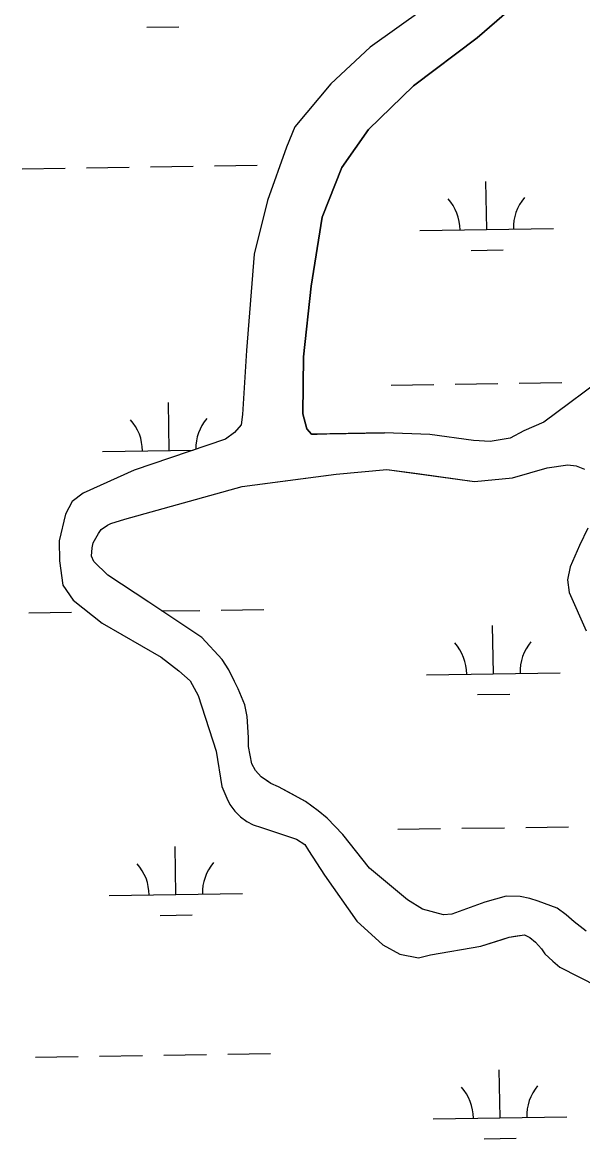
# Model space of a CAD drawing. Extents: x 3807117 to 3845308, y 337856 to 363736.
# Drawn here: x 3834455 to 3834875, y 356007 to 356843 of the extents above; entities that cross this region are included whole.
import ezdxf

# ---------------------------------------------------------------- set-up
doc = ezdxf.new("R2010")
doc.units = 0
doc.layers.add('V-TOPO-SHOR', color=7, linetype='Continuous')
doc.layers.add('V-WETL-SWMP', color=7, linetype='Continuous')

msp = doc.modelspace()

# ---------------------------------------------------------------- linework, layer by layer
at = {"layer": 'V-TOPO-SHOR'}
for points in [[(3835093.59, 357058.23), (3835016.65, 357054.41), (3834965.56, 357058.45), (3834935.88, 357058.83), (3834910.05, 357050.43), (3834889.06, 357034.86), (3834876.67, 357007.52), (3834865.91, 356954.19), (3834851.83, 356909.11), (3834838.54, 356875.51), (3834819.29, 356852.17), (3834795.3, 356831.33), (3834747.71, 356795.38), (3834714.1, 356762.88), (3834693.93, 356734.31), (3834679.16, 356697.03), (3834670.96, 356645.32), (3834665.39, 356592.63), (3834664.8, 356549.94), (3834667.66, 356538.55), (3834671.39, 356534.47), (3834675.55, 356534.57), (3834682.83, 356534.73), (3834726.01, 356535.71)], [(3834775.23, 356867.31), (3834715.31, 356824.32), (3834685.74, 356797.1), (3834658.89, 356764.75), (3834652.47, 356749.51), (3834638.28, 356709.64), (3834628.26, 356669.33), (3834622.61, 356597.38), (3834619.53, 356549.43), (3834618.66, 356541.6), (3834613.59, 356535.77), (3834606.94, 356530.93), (3834538.25, 356507.52), (3834500.12, 356490.52), (3834491.93, 356484.09), (3834486.95, 356474.61), (3834482.19, 356454.72), (3834482.53, 356439.64), (3834485.02, 356421.48), (3834492.57, 356410.2), (3834514.29, 356393), (3834558.59, 356367.46), (3834571.83, 356357.35), (3834580.33, 356349.73), (3834586.3, 356338.94), (3834599.74, 356297.09), (3834603.98, 356270.64), (3834607.82, 356261.88), (3834610.01, 356257.25), (3834613.77, 356252.13), (3834618.02, 356248.06), (3834622.79, 356244.52), (3834627.53, 356242.03), (3834633.82, 356240.09), (3834660.04, 356231.31), (3834666.37, 356227.29), (3834669.08, 356222.67), (3834680.95, 356204.2), (3834705.14, 356169.88), (3834724.8, 356152.11), (3834737.45, 356145.11), (3834751.57, 356142.31), (3834760.36, 356144.59), (3834798.21, 356151.17), (3834814.23, 356156.22), (3834819.39, 356157.89), (3834823.54, 356158.51), (3834827.17, 356159.11), (3834830.8, 356159.71), (3834835.01, 356157.73), (3834839.25, 356154.18), (3834843.54, 356149.07), (3834846.22, 356145.49), (3834852.07, 356139.9), (3834857.38, 356135.34), (3834885.81, 356120.88)], [(3835013.88, 356626.33), (3834979.81, 356627.77), (3834968.91, 356627), (3834962.72, 356624.78), (3834949.84, 356619.29), (3834929.44, 356601.14), (3834895.06, 356580.6), (3834845.45, 356543.59), (3834830.52, 356537.01), (3834820.24, 356531.58), (3834805.21, 356529.16), (3834792.71, 356529.92), (3834759.85, 356534.38), (3834726.01, 356535.71)], [(3834877.06, 356162.32), (3834868.06, 356169.41), (3834862.22, 356174.48), (3834855.33, 356179.53), (3834841.16, 356184.93), (3834834.87, 356186.87), (3834827.55, 356188.27), (3834817.14, 356188.55), (3834801.11, 356184.02), (3834776.33, 356175.14), (3834770.1, 356174.47), (3834754.39, 356178.8), (3834743.3, 356185.84), (3834714.65, 356209.65), (3834694.83, 356234.7), (3834683.1, 356246.93), (3834676.21, 356252.5), (3834666.68, 356259.57), (3834654.03, 356266.57), (3834646.66, 356270.56), (3834640.88, 356273.04), (3834637.18, 356275.55), (3834633.48, 356278.07), (3834629.21, 356282.66), (3834626.49, 356287.8), (3834624.11, 356300.76), (3834623.96, 356307.52), (3834623.09, 356323.12), (3834621.33, 356331.92), (3834616.38, 356343.78), (3834613.65, 356349.45), (3834609.28, 356358.19), (3834604.43, 356365.89), (3834588.96, 356382.2), (3834549.33, 356408.88), (3834518.68, 356429.01), (3834508.05, 356439.18), (3834506.39, 356443.3), (3834506.77, 356449.55), (3834507.73, 356453.22), (3834511.73, 356460.08), (3834513.75, 356463.24), (3834518.35, 356466.47), (3834520.93, 356467.57), (3834531.27, 356470.93), (3834619.19, 356495.3), (3834647.73, 356499.07), (3834689.76, 356504.7), (3834727.67, 356508.16)], [(3834727.67, 356508.16), (3834750.63, 356505.04), (3834793.41, 356499.25), (3834821.95, 356501.97), (3834847.79, 356509.32), (3834863.34, 356511.75), (3834869.6, 356510.85), (3834873.27, 356509.38), (3834875.9, 356508.4)], [(3834878.45, 356464.25), (3834871.99, 356451.1), (3834865.07, 356435.34), (3834863.21, 356425.41), (3834864.46, 356416.08), (3834877.08, 356387.24)]]:
    msp.add_lwpolyline(points, dxfattribs=at)
at = {"layer": 'V-WETL-SWMP'}
for p, q in [((3834547.81, 356839.41), (3834571.8, 356839.77)), ((3834454.54, 356733.37), (3834486.54, 356733.85)), ((3834502.53, 356734.08), (3834534.53, 356734.56)), ((3834550.53, 356734.8), (3834582.53, 356735.28)), ((3834598.52, 356735.52), (3834630.52, 356736)), ((3834802.58, 356687.83), (3834802.04, 356723.83)), ((3834752.58, 356687.08), (3834852.57, 356688.58)), ((3834790.81, 356672.22), (3834814.81, 356672.58)), ((3834730.91, 356571.31), (3834762.9, 356571.79)), ((3834778.9, 356572.03), (3834810.9, 356572.51)), ((3834826.9, 356572.75), (3834858.89, 356573.23)), ((3834564.56, 356522.39), (3834564.02, 356558.38)), ((3834514.56, 356521.64), (3834582.66, 356522.66)), ((3834603.51, 356402.89), (3834635.5, 356403.36)), ((3834459.52, 356400.73), (3834491.52, 356401.21)), ((3834559.22, 356402.22), (3834587.51, 356402.65)), ((3834807.56, 356355.19), (3834807.02, 356391.19)), ((3834757.57, 356354.45), (3834857.56, 356355.94)), ((3834795.79, 356339.59), (3834819.79, 356339.95)), ((3834735.89, 356238.68), (3834767.89, 356239.16)), ((3834783.88, 356239.4), (3834815.88, 356239.87)), ((3834831.88, 356240.11), (3834863.88, 356240.59)), ((3834569.54, 356189.75), (3834569, 356225.74)), ((3834519.55, 356189), (3834619.53, 356190.5)), ((3834557.77, 356174.14), (3834581.77, 356174.5)), ((3834512.5, 356068.81), (3834544.5, 356069.29)), ((3834560.5, 356069.53), (3834592.49, 356070.01)), ((3834608.49, 356070.25), (3834640.49, 356070.73)), ((3834464.51, 356068.09), (3834496.5, 356068.57)), ((3834812.54, 356022.56), (3834812, 356058.55)), ((3834762.55, 356021.81), (3834862.54, 356023.31)), ((3834800.78, 356006.95), (3834824.77, 356007.31))]:
    msp.add_line(p, q, dxfattribs=at)
for points in [[(3834775.23, 356867.31), (3834715.31, 356824.32), (3834685.74, 356797.1), (3834658.89, 356764.75), (3834652.47, 356749.51), (3834638.28, 356709.63), (3834628.26, 356669.33), (3834622.61, 356597.38), (3834619.53, 356549.43), (3834618.66, 356541.6), (3834613.59, 356535.77), (3834606.94, 356530.93), (3834538.25, 356507.52), (3834500.12, 356490.52), (3834491.94, 356484.09), (3834486.95, 356474.61), (3834482.19, 356454.72), (3834482.53, 356439.64), (3834485.02, 356421.48), (3834492.57, 356410.2), (3834514.29, 356393), (3834558.59, 356367.46), (3834571.83, 356357.35), (3834580.33, 356349.73), (3834586.3, 356338.94), (3834599.74, 356297.09), (3834603.98, 356270.64), (3834607.82, 356261.88), (3834610.01, 356257.24), (3834613.77, 356252.12), (3834618.02, 356248.06), (3834622.79, 356244.52), (3834627.53, 356242.03), (3834633.81, 356240.09), (3834660.04, 356231.31), (3834666.37, 356227.29), (3834669.08, 356222.67), (3834680.95, 356204.2), (3834705.14, 356169.88), (3834724.8, 356152.11), (3834737.45, 356145.11)], [(3834665.39, 356592.63), (3834670.96, 356645.32), (3834679.16, 356697.03), (3834693.93, 356734.31), (3834714.1, 356762.87), (3834747.72, 356795.38), (3834795.3, 356831.33), (3834819.29, 356852.17)], [(3834895.06, 356580.6), (3834845.45, 356543.59), (3834830.52, 356537.01), (3834820.24, 356531.58), (3834805.21, 356529.16), (3834792.71, 356529.92), (3834759.85, 356534.38), (3834726.01, 356535.71), (3834671.39, 356534.47), (3834667.66, 356538.55), (3834664.79, 356549.94), (3834665.39, 356592.63)], [(3834877.06, 356162.32), (3834868.06, 356169.41), (3834862.22, 356174.48), (3834855.34, 356179.53), (3834841.16, 356184.93), (3834834.87, 356186.87), (3834827.55, 356188.27), (3834817.14, 356188.55), (3834801.11, 356184.02), (3834776.33, 356175.14), (3834770.1, 356174.47), (3834754.39, 356178.8), (3834743.3, 356185.84), (3834714.65, 356209.65), (3834694.83, 356234.7), (3834683.1, 356246.93), (3834676.21, 356252.5), (3834666.68, 356259.57), (3834646.66, 356270.57), (3834640.88, 356273.04), (3834633.48, 356278.07), (3834629.21, 356282.66), (3834626.49, 356287.8), (3834624.12, 356300.76), (3834623.96, 356307.52), (3834623.09, 356323.12), (3834621.33, 356331.92), (3834616.38, 356343.78), (3834613.65, 356349.45), (3834609.28, 356358.2), (3834604.43, 356365.89), (3834588.96, 356382.2), (3834549.33, 356408.88), (3834518.68, 356429.01), (3834508.04, 356439.18), (3834506.39, 356443.3), (3834506.77, 356449.56), (3834507.73, 356453.22), (3834511.73, 356460.08), (3834513.75, 356463.24), (3834518.36, 356466.47), (3834520.93, 356467.57), (3834531.27, 356470.93), (3834619.19, 356495.3), (3834689.76, 356504.7), (3834727.67, 356508.16), (3834793.41, 356499.25), (3834821.95, 356501.97), (3834847.79, 356509.32), (3834863.34, 356511.75), (3834869.6, 356510.85), (3834875.9, 356508.4)], [(3834878.45, 356464.25), (3834871.99, 356451.1), (3834865.07, 356435.34), (3834863.21, 356425.41)], [(3834863.21, 356425.41), (3834864.46, 356416.08), (3834877.08, 356387.24)], [(3834737.45, 356145.11), (3834751.57, 356142.31), (3834760.36, 356144.59), (3834798.21, 356151.17), (3834819.39, 356157.89), (3834830.8, 356159.71), (3834835.01, 356157.73), (3834839.25, 356154.18), (3834843.53, 356149.07), (3834846.22, 356145.49), (3834852.07, 356139.9), (3834857.38, 356135.33), (3834885.81, 356120.88)]]:
    msp.add_lwpolyline(points, dxfattribs=at)
for centre, start, end in [((3834747.33, 356687.48), 0.08653, 41.63019), ((3834857.81, 356689.13), 140.08653, 181.63019), ((3834509.31, 356522.03), 0.08653, 41.63019), ((3834619.79, 356523.69), 140.08653, 180.63458), ((3834752.32, 356354.84), 0.08653, 41.63019), ((3834862.79, 356356.5), 140.08653, 181.63019), ((3834514.3, 356189.4), 0.08653, 41.63019), ((3834624.77, 356191.05), 140.08653, 181.63019), ((3834757.3, 356022.2), 0.08653, 41.63019), ((3834867.77, 356023.86), 140.08653, 181.63019)]:
    msp.add_arc(centre, 35.25, start, end, dxfattribs=at)

doc.saveas('drawing.dxf')
